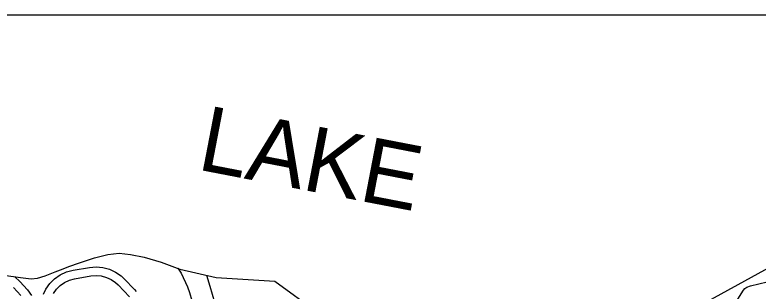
# Model space of a CAD drawing. Extents: x 2290615 to 2522933, y 819489 to 1012715.
# Drawn here: x 2327975 to 2334829, y 1004928 to 1007474 of the extents above; entities that cross this region are included whole.
import ezdxf

# ---------------------------------------------------------------- set-up
doc = ezdxf.new("R2010")
doc.units = 0
for name, color, linetype in [('Exist Boundary Political CountyLine', 7, 'Continuous'), ('Exist Hydrographic Buffer Line', 7, 'Continuous'), ('Exist Hydrographic Lake Shore Label', 7, 'Continuous'), ('Map Preparation Inset Cut Line', 7, 'Continuous')]:
    doc.layers.add(name, color=color, linetype=linetype)

msp = doc.modelspace()

# ---------------------------------------------------------------- linework, layer by layer
at = {"layer": 'Exist Boundary Political CountyLine'}
for points in [[(2327872.5, 1005074.2), (2328026.9, 1005053.7), (2328125, 1005042.8), (2328182.7, 1005049.3), (2328254.5, 1005070.1), (2328346.1, 1005105.1), (2328419.8, 1005134), (2328471.6, 1005154.5), (2328571.2, 1005189.7), (2328708.8, 1005235), (2328832.4, 1005266.3), (2328938.2, 1005277.5), (2329042.3, 1005266.6), (2329168.6, 1005242), (2329325, 1005195.6), (2329497.7, 1005131.5), (2329831.5, 1005052.8), (2330373.6, 1005020.9)], [(2330373.6, 1005020.9), (2330767.9, 1004732.6), (2330966.6, 1004567.9), (2331266.3, 1004453), (2331687.1, 1004312.6), (2332337.5, 1004134), (2332809.4, 1004063.8), (2333121.9, 1004031.9), (2333319.5, 1004063.8), (2333472.6, 1004121.2), (2333680.6, 1004302.5), (2333839.2, 1004513.6), (2333928.5, 1004596.6), (2334987.5, 1005177.4), (2335325, 1005279.3), (2335586.4, 1005279.3), (2336526.9, 1004906), (2337756.7, 1004534.6), (2338117.9, 1004456.2), (2338691.8, 1004437), (2338966, 1004398.8), (2339237, 1004331.8), (2339326.3, 1004344.5), (2339485.7, 1004274.3)]]:
    msp.add_lwpolyline(points, dxfattribs=at)
at = {"layer": 'Exist Hydrographic Buffer Line'}
for points in [[(2328239.3, 1004899.6), (2328262, 1004946.6), (2328297.9, 1004998), (2328342.2, 1005042.4), (2328393.7, 1005078.4), (2328450.5, 1005104.9), (2328512.8, 1005121.4), (2328662.7, 1005147.2), (2328723.8, 1005152.4), (2328786.4, 1005146.9), (2328847, 1005130.7), (2328903.8, 1005104.1), (2328955.3, 1005068.1), (2328984.8, 1005040.3), (2329077.7, 1004942.5), (2329092.5, 1004925.8)], [(2329478.7, 1005138.5), (2329509.6, 1005094.5), (2329568.4, 1004968.2), (2329585.4, 1004916.1), (2329628.5, 1004766.9), (2329657.8, 1004601.8), (2329678.1, 1004314.7), (2329692.5, 1004277.3), (2329728.6, 1004142.6), (2329740.9, 1004003.7), (2329740.1, 1003982.1), (2329817.8, 1004003), (2329897.9, 1004012.9), (2329998, 1004020.3), (2330056.9, 1004022.5), (2330195.9, 1004010.4), (2330283, 1003986.9), (2330340, 1004109.2), (2330420, 1004223.4), (2330527.9, 1004328.4), (2330538.1, 1004350.3)], [(2328331.3, 1004906.6), (2328359.2, 1004946.6), (2328393.7, 1004981.1), (2328433.7, 1005009.1), (2328478, 1005029.7), (2328526.6, 1005042.5), (2328676.4, 1005068.3), (2328723.8, 1005072.3), (2328772.2, 1005068.1), (2328819.6, 1005055.5), (2328863.7, 1005034.9), (2328903.8, 1005006.8), (2328926.8, 1004985.2), (2329031.2, 1004874.4)], [(2330169.2, 1004212.6), (2330056.9, 1004222.5), (2329983.2, 1004219.8), (2329915.6, 1004214.8), (2329880.5, 1004345.6), (2329857.3, 1004616), (2329820.8, 1004822.3), (2329777.8, 1004971.4), (2329744.3, 1005073.3)], [(2327976.2, 1005060.4), (2328021.1, 1005018), (2328092.5, 1004940.5), (2328128.5, 1004889.1)], [(2334625, 1004829.6), (2334692.9, 1004938.8), (2334707.6, 1004953.7), (2334724.9, 1004965.7), (2334757.9, 1004978.7), (2334989, 1005031.9)], [(2327962.5, 1004963.3), (2328031.4, 1004889.1)]]:
    msp.add_lwpolyline(points, dxfattribs=at)
at = {"layer": 'Map Preparation Inset Cut Line'}
msp.add_lwpolyline([(2356768.7, 983323.8), (2328294.4, 983323.8), (2321803.3, 997760.3), (2321797.8, 1007474.2), (2338139.7, 1007474.2), (2356768.7, 1000715)], close=True, dxfattribs=at)

# ---------------------------------------------------------------- texts
at = {"layer": 'Exist Hydrographic Lake Shore Label'}
msp.add_text('LAKE', height=600, rotation=349.09817, dxfattribs=at).set_placement((2329644.6, 1006051.7))

doc.saveas('drawing.dxf')
